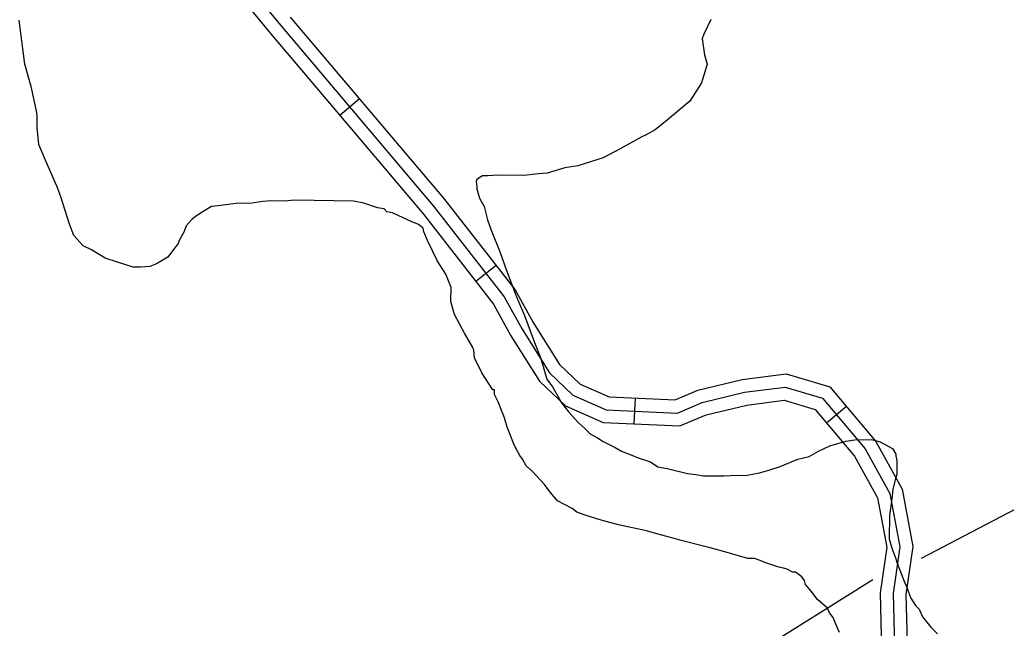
# Model space of a CAD drawing. Extents: x 3245246 to 3283090, y 806824 to 832173.
# Drawn here: x 3271820 to 3272967, y 823248 to 823955 of the extents above; entities that cross this region are included whole.
import ezdxf

# ---------------------------------------------------------------- set-up
doc = ezdxf.new("R2010")
doc.units = 0
for name, color, linetype in [('V-ROAD-CNTR', 7, 'Continuous'), ('V-SITE-VEGE', 7, 'Continuous'), ('V-TOPO-SHOR', 7, 'Continuous')]:
    doc.layers.add(name, color=color, linetype=linetype)

msp = doc.modelspace()

# ---------------------------------------------------------------- linework, layer by layer
at = {"layer": 'V-ROAD-CNTR'}
for p, q in [((3272215.3, 823863.2), (3272192.4, 823843.8)), ((3272374, 823669.3), (3272350.4, 823650.9)), ((3272535.5, 823515.3), (3272534.1, 823485.3)), ((3272781, 823505.6), (3272758.1, 823486.2))]:
    msp.add_line(p, q, dxfattribs=at)
for points in [[(3271807.6, 824270.1), (3271835.3, 824224.4), (3271860.6, 824180.2), (3271901.7, 824126.5), (3271967.3, 824081.1), (3272026.8, 824030), (3272054.8, 824008.6), (3272111.8, 823939.1), (3272289.6, 823729), (3272370.9, 823624.6), (3272391.1, 823587.9), (3272424.3, 823535), (3272454.6, 823506.2), (3272498.2, 823487), (3272587.5, 823482.9), (3272618.1, 823496), (3272665.4, 823507.3), (3272708.7, 823512.9), (3272744.6, 823502.2), (3272790.3, 823448), (3272817.2, 823399.3), (3272828, 823342.2), (3272820.3, 823288.9), (3272821.9, 823221.9)], [(3271820.1, 824278.4), (3271848.2, 824232.1), (3271873.1, 824188.5), (3271912.2, 824137.5), (3271976.4, 824093), (3272036.2, 824041.7), (3272065.3, 824019.4), (3272123.3, 823948.7), (3272301.2, 823738.4), (3272383.4, 823632.9), (3272404.1, 823595.5), (3272436, 823544.6), (3272463, 823518.9), (3272501.7, 823501.8), (3272584.8, 823498), (3272613.3, 823510.3), (3272662.7, 823522.1), (3272709.9, 823528.2), (3272753.2, 823515.3), (3272802.7, 823456.5), (3272831.5, 823404.4), (3272843.2, 823342.5), (3272835.3, 823288), (3272836.8, 823226.3)], [(3272134.8, 823958.3), (3272312.9, 823747.9), (3272396, 823641.2), (3272417, 823603.1), (3272447.8, 823554.2), (3272471.5, 823531.6), (3272505.2, 823516.7), (3272582, 823513.2), (3272608.6, 823524.6), (3272660, 823536.9), (3272711.1, 823543.4), (3272761.8, 823528.4), (3272815.1, 823465), (3272845.7, 823409.6), (3272858.4, 823342.8), (3272850.3, 823287.1), (3272851.7, 823230.7)]]:
    msp.add_lwpolyline(points, dxfattribs=at)
for points in [[(3268555, 824466.2), (3268928.1, 824288.4), (3269383.1, 824061.9), (3269668.7, 823890.1), (3270076.6, 823640.1), (3270419.3, 823451), (3270842, 823197.9), (3271162.2, 823029.4), (3271548.3, 822792.5), (3271898.4, 822578.4), (3272236.9, 822400.3), (3272509.8, 822239.3), (3272743.9, 822091.3), (3273013.6, 821941.1), (3273341, 821721.2), (3273731.8, 821490.1), (3274189.2, 821175), (3274593.6, 820901.2), (3274916.7, 820684.3), (3275373.2, 820360), (3275676.6, 820161), (3275802.4, 820045.1), (3275896.2, 819928), (3275965.2, 819818.6), (3276015.1, 819699.5), (3276044.4, 819586.7), (3276100.5, 819413), (3276190.9, 819208.3), (3276292.5, 819051.8), (3276415.5, 818926.3), (3276568.2, 818833.9), (3276716.2, 818768.8), (3276924.8, 818729), (3277119.9, 818725), (3277260.8, 818758.2)], [(3265843.1, 823432.9), (3265859, 823417.1), (3265884.4, 823393.5), (3265921.6, 823385.9), (3265988.6, 823351.1), (3266047.2, 823332.3), (3266110.9, 823317.7), (3266174.6, 823302.5), (3266237.9, 823256.1), (3266319, 823213.7), (3266446.2, 823144), (3266598.2, 823070.2), (3266698.3, 823024.2), (3266809.8, 822977.5), (3266902.8, 822954.7), (3266981.5, 822929.4), (3267047, 822922.9), (3267126.7, 822927), (3267196.8, 822934.5), (3267240.8, 822931.2), (3267315.5, 822929), (3267389.5, 822902.9), (3267472.5, 822855.3), (3267548.2, 822799.1), (3267673.2, 822703.2), (3267729.5, 822659.2), (3267800.8, 822580), (3267841.6, 822514.8), (3267890.4, 822443.6), (3267961.5, 822390.3), (3268026.2, 822347.9), (3268097.5, 822313.7), (3268226.8, 822221.5), (3268328.9, 822136.2), (3268438, 822030.2), (3268539.6, 821913.7), (3268611.4, 821855), (3268669.7, 821833), (3268741.6, 821835.2), (3268781, 821862.3), (3268824.2, 821916.6), (3268873.1, 822006.3), (3268932.5, 822098.1), (3268972.1, 822145.5), (3269019.4, 822162), (3269056, 822158.3), (3269086.7, 822138.7), (3269215.7, 821995.6), (3269467.1, 821682.5), (3269665, 821425.3), (3269890.2, 821132.3), (3269935.6, 821060.8), (3269937.8, 820947), (3269911.9, 820878.4), (3269882.4, 820803.4), (3269850.4, 820754.7), (3269820.8, 820702.9), (3269847.5, 820661.4), (3269995.3, 820504.9), (3270135.1, 820342.3), (3270215.8, 820249.2), (3270280.9, 820161.5), (3270409.8, 819983.2), (3270585.2, 819734.7), (3270723.1, 819531.2), (3270847.8, 819342.2), (3270941.2, 819194.9), (3271024.2, 819065), (3271103.7, 818956), (3271217.9, 818809.2), (3271322.1, 818665), (3271450.9, 818481.1), (3271547.8, 818329.9), (3271656.2, 818159), (3271778.9, 817965.4), (3271939, 817707.5), (3272036.6, 817466.5), (3272126.7, 817285.3), (3272211.9, 817051.1), (3272318, 816867.5), (3272429.4, 816683.2), (3272508.6, 816556.2), (3272571.6, 816398.7), (3272670.4, 816197), (3272779.9, 816022.9), (3272872.1, 815803.2), (3272964.7, 815556.6)]]:
    msp.add_spline(points, degree=3, dxfattribs=at)
at = {"layer": 'V-SITE-VEGE'}
for p, q in [((3271826.3, 823903.7), (3271819.5, 823954.8)), ((3272623.4, 823955.5), (3272615.5, 823938.3)), ((3272615.5, 823938.3), (3272613.3, 823932.9)), ((3272613.3, 823932.9), (3272616.3, 823914.4)), ((3272616.3, 823914.4), (3272619.4, 823903.5)), ((3271833.6, 823877.6), (3271826.3, 823903.7)), ((3272619.4, 823903.5), (3272612.6, 823881.9)), ((3272612.6, 823881.9), (3272599.3, 823860.4)), ((3271839.7, 823849.3), (3271833.6, 823877.6)), ((3272599.3, 823860.4), (3272570.7, 823836.9)), ((3271840.7, 823843.9), (3271839.7, 823849.3)), ((3271840.5, 823829.8), (3271840.7, 823843.9)), ((3272570.7, 823836.9), (3272558.7, 823827.3)), ((3271842.4, 823810.2), (3271840.5, 823829.8)), ((3272558.7, 823827.3), (3272547.7, 823821)), ((3272543.4, 823818.9), (3272518.2, 823805.1)), ((3272547.7, 823821), (3272543.4, 823818.9)), ((3271849.7, 823792.8), (3271842.4, 823810.2)), ((3272518.2, 823805.1), (3272498.5, 823794.5)), ((3271864.5, 823758.9), (3271849.7, 823792.8)), ((3272498.5, 823794.5), (3272469.1, 823785.2)), ((3272423.4, 823776.1), (3272406, 823774.1)), ((3272433.2, 823777), (3272423.4, 823776.1)), ((3272453.9, 823783.2), (3272433.2, 823777)), ((3272469.1, 823785.2), (3272453.9, 823783.2)), ((3272351.7, 823769.5), (3272350.6, 823767.3)), ((3272350.6, 823767.3), (3272351.6, 823760.8)), ((3272358.3, 823773.7), (3272351.7, 823769.5)), ((3272364.8, 823773.6), (3272358.3, 823773.7)), ((3272375.7, 823774.6), (3272364.8, 823773.6)), ((3272406, 823774.1), (3272375.7, 823774.6)), ((3271868.6, 823748), (3271864.5, 823758.9)), ((3272351.6, 823760.8), (3272351.6, 823758.6)), ((3272351.6, 823758.6), (3272354.7, 823747.7)), ((3271878, 823717.5), (3271868.6, 823748)), ((3272074.7, 823741.9), (3272050.8, 823739)), ((3272087.7, 823741.7), (3272074.7, 823741.9)), ((3272102.9, 823743.7), (3272087.7, 823741.7)), ((3272112.7, 823744.6), (3272102.9, 823743.7)), ((3272127.9, 823744.4), (3272112.7, 823744.6)), ((3272139.8, 823745.3), (3272127.9, 823744.4)), ((3272208.2, 823744.4), (3272139.8, 823745.3)), ((3272220.1, 823742), (3272208.2, 823744.4)), ((3272236.3, 823736.4), (3272220.1, 823742)), ((3272354.7, 823747.7), (3272360, 823737.9)), ((3272032.2, 823731.6), (3272024.6, 823726.3)), ((3272043.2, 823738), (3272032.2, 823731.6)), ((3272050.8, 823739), (3272043.2, 823738)), ((3272243.8, 823735.2), (3272236.3, 823736.4)), ((3272247, 823731.9), (3272243.8, 823735.2)), ((3272253.5, 823730.7), (3272247, 823731.9)), ((3272261.1, 823727.3), (3272253.5, 823730.7)), ((3272360, 823737.9), (3272364.1, 823722.7)), ((3272020.2, 823723.1), (3272013.6, 823715.6)), ((3272024.6, 823726.3), (3272020.2, 823723.1)), ((3272275.1, 823720.6), (3272261.1, 823727.3)), ((3272283.7, 823717.3), (3272275.1, 823720.6)), ((3272364.1, 823722.7), (3272368.3, 823710.7)), ((3271883.2, 823704.4), (3271878, 823717.5)), ((3272011.3, 823709.1), (3272005.7, 823698.4)), ((3272013.6, 823715.6), (3272011.3, 823709.1)), ((3272289.1, 823712.8), (3272283.7, 823717.3)), ((3272290.1, 823708.5), (3272289.1, 823712.8)), ((3272294.3, 823698.7), (3272290.1, 823708.5)), ((3272368.3, 823710.7), (3272378.7, 823684.5)), ((3271893.9, 823692.3), (3271883.2, 823704.4)), ((3272005.7, 823698.4), (3272004.6, 823695.1)), ((3272305.9, 823674.6), (3272294.3, 823698.7)), ((3271903.6, 823687.8), (3271893.9, 823692.3)), ((3271919.7, 823677.9), (3271903.6, 823687.8)), ((3271998, 823686.5), (3271992.4, 823679)), ((3272004.6, 823695.1), (3271998, 823686.5)), ((3272378.7, 823684.5), (3272386, 823663.8)), ((3271933.8, 823673.3), (3271919.7, 823677.9)), ((3271952.1, 823667.6), (3271933.8, 823673.3)), ((3271992.4, 823679), (3271979.3, 823671.6)), ((3272315.5, 823659.3), (3272305.9, 823674.6)), ((3271960.8, 823667.5), (3271952.1, 823667.6)), ((3271971.7, 823668.5), (3271960.8, 823667.5)), ((3271979.3, 823671.6), (3271971.7, 823668.5)), ((3272386, 823663.8), (3272397.6, 823633.2)), ((3272321.8, 823644), (3272315.5, 823659.3)), ((3272321.5, 823627.8), (3272321.8, 823644)), ((3272325.7, 823612.5), (3272321.5, 823627.8)), ((3272397.6, 823633.2), (3272407, 823611.4)), ((3272337.3, 823590.7), (3272325.7, 823612.5)), ((3272407, 823611.4), (3272418.5, 823579.8)), ((3272346.8, 823574.3), (3272337.3, 823590.7)), ((3272347.9, 823571), (3272346.8, 823574.3)), ((3272348.8, 823562.3), (3272347.9, 823571)), ((3272418.5, 823579.8), (3272425.8, 823561.2)), ((3272357.3, 823544.8), (3272348.8, 823562.3)), ((3272425.8, 823561.2), (3272433.1, 823537.3)), ((3272370, 823525.1), (3272357.3, 823544.8)), ((3272433.1, 823537.3), (3272439.5, 823528.5)), ((3272372.2, 823525.1), (3272370, 823525.1)), ((3272372.1, 823519.7), (3272372.2, 823525.1)), ((3272439.5, 823528.5), (3272445.8, 823517.6)), ((3272376.3, 823510.9), (3272372.1, 823519.7)), ((3272445.8, 823517.6), (3272450.1, 823509.9)), ((3272380.5, 823500), (3272376.3, 823510.9)), ((3272450.1, 823509.9), (3272458.6, 823498.9)), ((3272383.7, 823492.4), (3272380.5, 823500)), ((3272386.8, 823481.5), (3272383.7, 823492.4)), ((3272458.6, 823498.9), (3272469.3, 823486.8)), ((3272389.9, 823473.8), (3272386.8, 823481.5)), ((3272469.3, 823486.8), (3272476.8, 823480.2)), ((3272476.8, 823480.2), (3272483.2, 823473.6)), ((3272394.1, 823462.9), (3272389.9, 823473.8)), ((3272483.2, 823473.6), (3272491.8, 823469.2)), ((3272491.8, 823469.2), (3272498.3, 823464.7)), ((3272780.4, 823465.1), (3272793.4, 823467.1)), ((3272793.4, 823467.1), (3272811.8, 823466.9)), ((3272811.8, 823466.9), (3272820.5, 823464.6)), ((3272397.3, 823456.4), (3272394.1, 823462.9)), ((3272401.5, 823448.7), (3272397.3, 823456.4)), ((3272498.3, 823464.7), (3272512.3, 823458)), ((3272512.3, 823458), (3272519.8, 823453.6)), ((3272748.7, 823453.7), (3272761.8, 823460)), ((3272761.8, 823460), (3272780.4, 823465.1)), ((3272820.5, 823464.6), (3272828, 823460.1)), ((3272828, 823460.1), (3272834.5, 823456.8)), ((3272834.5, 823456.8), (3272838.7, 823450.2)), ((3272404.7, 823444.3), (3272401.5, 823448.7)), ((3272408.9, 823436.7), (3272404.7, 823444.3)), ((3272519.8, 823453.6), (3272531.7, 823449.1)), ((3272531.7, 823449.1), (3272539.2, 823445.7)), ((3272539.2, 823445.7), (3272553.3, 823441.2)), ((3272704, 823435.8), (3272724.7, 823444.2)), ((3272724.7, 823444.2), (3272737.8, 823447.3)), ((3272737.8, 823447.3), (3272748.7, 823453.7)), ((3272838.7, 823450.2), (3272838.7, 823448.1)), ((3272838.7, 823448.1), (3272839.7, 823442.6)), ((3272416.4, 823430.1), (3272408.9, 823436.7)), ((3272553.3, 823441.2), (3272561.9, 823435.6)), ((3272561.9, 823435.6), (3272572.7, 823433.3)), ((3272572.7, 823433.3), (3272596.5, 823427.6)), ((3272690.9, 823431.7), (3272704, 823435.8)), ((3272839.7, 823442.6), (3272839.5, 823426.4)), ((3272430.3, 823414.7), (3272416.4, 823430.1)), ((3272596.5, 823427.6), (3272606.2, 823426.4)), ((3272606.2, 823426.4), (3272614.9, 823425.1)), ((3272614.9, 823425.1), (3272638.8, 823424.8)), ((3272638.8, 823424.8), (3272654, 823425.7)), ((3272654, 823425.7), (3272663.7, 823425.5)), ((3272663.7, 823425.5), (3272680, 823428.6)), ((3272680, 823428.6), (3272690.9, 823431.7)), ((3272838.3, 823422), (3272837.2, 823418.8)), ((3272839.5, 823426.4), (3272838.3, 823422)), ((3272436.7, 823405.9), (3272430.3, 823414.7)), ((3272837.2, 823418.8), (3272834.9, 823409.1)), ((3272445.2, 823396), (3272436.7, 823405.9)), ((3272833.7, 823398.2), (3272831.2, 823378.7)), ((3272834.9, 823409.1), (3272833.7, 823398.2)), ((3272462.5, 823387.1), (3272445.2, 823396)), ((3272467.8, 823382.7), (3272462.5, 823387.1)), ((3272477.6, 823379.3), (3272467.8, 823382.7)), ((3272495.9, 823373.6), (3272477.6, 823379.3)), ((3272831.2, 823378.7), (3272830.8, 823351.6)), ((3272516.4, 823367.9), (3272495.9, 823373.6)), ((3272548.9, 823361), (3272516.4, 823367.9)), ((3272560.8, 823357.6), (3272548.9, 823361)), ((3272578.1, 823353), (3272560.8, 823357.6)), ((3272588.9, 823349.6), (3272578.1, 823353)), ((3272621.3, 823341.5), (3272588.9, 823349.6)), ((3272634.3, 823338.1), (3272621.3, 823341.5)), ((3272830.8, 823351.6), (3272833.9, 823340.7)), ((3272833.9, 823340.7), (3272838.1, 823329.8)), ((3272666.7, 823328.9), (3272634.3, 823338.1)), ((3272674.3, 823328.8), (3272666.7, 823328.9)), ((3272838.1, 823329.8), (3272840.2, 823323.3)), ((3272680.8, 823326.6), (3272674.3, 823328.8)), ((3272686.2, 823324.3), (3272680.8, 823326.6)), ((3272702.4, 823318.7), (3272686.2, 823324.3)), ((3272707.8, 823317.5), (3272702.4, 823318.7)), ((3272712.1, 823316.4), (3272707.8, 823317.5)), ((3272840.2, 823323.3), (3272848.6, 823301.5)), ((3272718.6, 823313), (3272712.1, 823316.4)), ((3272721.8, 823313), (3272718.6, 823313)), ((3272726.1, 823309.7), (3272721.8, 823313)), ((3272729.3, 823307.5), (3272726.1, 823309.7)), ((3272732.5, 823303.1), (3272729.3, 823307.5)), ((3272733.6, 823298.7), (3272732.5, 823303.1)), ((3272740, 823291), (3272733.6, 823298.7)), ((3272848.6, 823301.5), (3272850.7, 823297.1)), ((3272850.7, 823297.1), (3272855.9, 823282.9)), ((3272747.4, 823281.2), (3272740, 823291)), ((3272753.8, 823275.7), (3272747.4, 823281.2)), ((3272759.2, 823271.2), (3272753.8, 823275.7)), ((3272855.9, 823282.9), (3272861.2, 823274.2)), ((3272861.2, 823274.2), (3272865.5, 823269.8)), ((3272761.3, 823265.8), (3272759.2, 823271.2)), ((3272765.6, 823260.3), (3272761.3, 823265.8)), ((3272768.7, 823252.7), (3272765.6, 823260.3)), ((3272865.5, 823269.8), (3272869.7, 823261)), ((3272869.7, 823261), (3272879.3, 823249)), ((3272772.9, 823242.8), (3272768.7, 823252.7)), ((3272879.3, 823249), (3272886.8, 823241.3))]:
    msp.add_line(p, q, dxfattribs=at)
at = {"layer": 'V-TOPO-SHOR'}
msp.add_line((3272811.7, 823304.1), (3271821.2, 822684.3), dxfattribs=at)
msp.add_lwpolyline([(3273713.3, 822918.8), (3273553, 822969.9), (3273522.6, 822994.2), (3273498.3, 823012.4), (3273474, 823030.6), (3273474, 823036.7), (3273407.2, 823097.5), (3273382.9, 823103.5), (3273370.7, 823133.9), (3273364.6, 823176.5), (3273358.6, 823194.7), (3273322.1, 823237.2), (3273297.8, 823267.6), (3273279.6, 823298), (3273249.2, 823334.5), (3273212.7, 823364.8), (3273200.6, 823389.1), (3273188.4, 823413.5), (3273176.3, 823449.9), (3273170.2, 823456), (3273145.9, 823474.2), (3272868.1, 823328.8)], dxfattribs=at)

doc.saveas('drawing.dxf')
